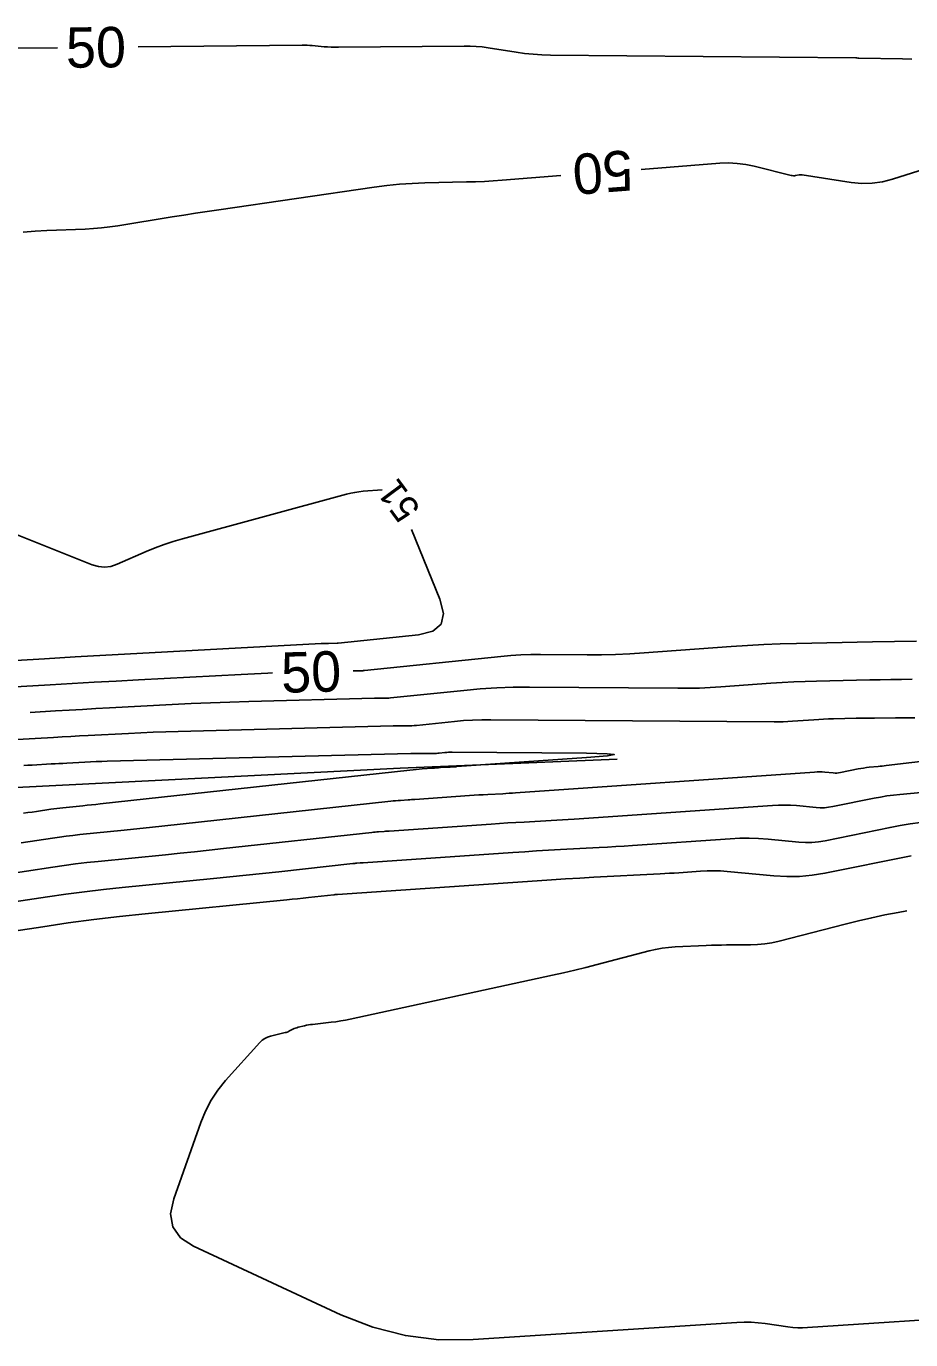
# Model space of a CAD drawing. Extents: x 2384780 to 2405861, y 547869 to 573706.
# Drawn here: x 2396850.9 to 2396916.6, y 552654.9 to 552752.4 of the extents above; entities that cross this region are included whole.
import ezdxf

# ---------------------------------------------------------------- set-up
doc = ezdxf.new("R2010")
doc.units = 0
for name, color, linetype in [('Old_Level_5', 7, 'Continuous'), ('Old_Level_60', 7, 'Continuous'), ('Old_Level_61', 7, 'Continuous')]:
    doc.layers.add(name, color=color, linetype=linetype)

msp = doc.modelspace()

# ---------------------------------------------------------------- linework, layer by layer
at = {"layer": 'Old_Level_5'}
msp.add_lwpolyline([(2396894.8035, 552698.00675), (2396878.69875, 552697.3585), (2396817.66025, 552694.29175), (2396803.3585, 552692.75825)], dxfattribs=at)
at = {"layer": 'Old_Level_60'}
for points in [[(2396877.34425, 552718.024), (2396875.939, 552717.9085), (2396875.6265, 552717.87575), (2396875.3165, 552717.82875), (2396875.009, 552717.76775), (2396874.704, 552717.6925), (2396862.5165, 552714.3925), (2396861.82575, 552714.1915), (2396861.14375, 552713.96525), (2396860.471, 552713.7135), (2396859.807, 552713.4365), (2396857.6525, 552712.49025), (2396857.19, 552712.33625), (2396856.72575, 552712.27925), (2396856.25975, 552712.31975), (2396855.792, 552712.45725), (2396843.75575, 552717.2415)], [(2396841.56575, 552704.8475), (2396852.248, 552705.47375), (2396854.53725, 552705.6065), (2396856.8265, 552705.73625), (2396859.11575, 552705.863), (2396861.4055, 552705.987), (2396872.8165, 552706.597), (2396872.95425, 552706.604), (2396873.092, 552706.61), (2396873.23, 552706.61475), (2396873.36775, 552706.61875), (2396873.9935, 552706.63475), (2396874.0025, 552706.635), (2396874.01125, 552706.635), (2396874.02, 552706.63525), (2396874.02875, 552706.63525), (2396874.0575, 552706.635), (2396874.0635, 552706.63525), (2396874.06975, 552706.6355), (2396874.076, 552706.63575), (2396874.082, 552706.63625), (2396880.05575, 552707.25675), (2396881.115, 552707.52225), (2396881.73275, 552708.052), (2396881.909, 552708.84675), (2396881.6435, 552709.906), (2396879.5365, 552715.0695)], [(2396916.72225, 552703.949), (2396915.9365, 552703.94125), (2396915.151, 552703.931), (2396914.3655, 552703.9185), (2396913.58, 552703.90325), (2396909.62425, 552703.82075), (2396908.77675, 552703.7975), (2396907.92975, 552703.763), (2396907.0835, 552703.7175), (2396906.23775, 552703.66075), (2396902.51925, 552703.38625), (2396901.72225, 552703.3355), (2396900.92475, 552703.301), (2396900.1265, 552703.28275), (2396899.328, 552703.28075), (2396888.30625, 552703.365), (2396887.082, 552703.35725), (2396885.85975, 552703.31575), (2396884.63875, 552703.24), (2396883.41975, 552703.1305), (2396877.969, 552702.56425), (2396877.8515, 552702.55375), (2396877.73375, 552702.546), (2396877.616, 552702.5415), (2396877.49775, 552702.54025), (2396877.112, 552702.54075), (2396877.02925, 552702.5405), (2396876.9465, 552702.53975), (2396876.86375, 552702.5385), (2396876.78125, 552702.53675), (2396867.44875, 552702.2995), (2396866.02025, 552702.25825), (2396864.59225, 552702.207), (2396863.1645, 552702.1455), (2396861.73725, 552702.07425), (2396857.0755, 552701.825), (2396856.07675, 552701.771), (2396855.07775, 552701.71575), (2396854.079, 552701.659), (2396853.0805, 552701.601), (2396851.2025, 552701.491)], [(2396916.9385, 552701.0905), (2396916.4575, 552701.09225), (2396915.97675, 552701.09175), (2396915.49575, 552701.08875), (2396913.9245, 552701.0755), (2396913.58775, 552701.07225), (2396913.25125, 552701.068), (2396912.9145, 552701.0625), (2396912.578, 552701.056), (2396910.8825, 552701.0205), (2396910.51925, 552701.01075), (2396910.15625, 552700.996), (2396909.79375, 552700.97625), (2396909.43125, 552700.952), (2396907.8375, 552700.8345), (2396907.496, 552700.81275), (2396907.15425, 552700.798), (2396906.812, 552700.79), (2396906.46975, 552700.78925), (2396885.428, 552700.94975), (2396884.74925, 552700.9455), (2396884.0715, 552700.9225), (2396883.3945, 552700.8805), (2396882.71875, 552700.81975), (2396879.91, 552700.528), (2396879.738, 552700.5125), (2396879.56575, 552700.50125), (2396879.39325, 552700.49475), (2396879.22075, 552700.49275), (2396878.65625, 552700.4935), (2396878.53525, 552700.493), (2396878.41425, 552700.492), (2396878.29325, 552700.49025), (2396878.17225, 552700.4875), (2396862.1845, 552700.08125), (2396861.263, 552700.0545), (2396860.34175, 552700.0215), (2396859.42075, 552699.982), (2396858.5, 552699.936), (2396855.4925, 552699.77525), (2396854.848, 552699.74025), (2396854.2035, 552699.7045), (2396853.55925, 552699.668), (2396852.915, 552699.63075), (2396849.75875, 552699.44575)], [(2396850.516, 552691.8105), (2396852.85875, 552692.163), (2396853.361, 552692.23525), (2396853.86425, 552692.30125), (2396854.36825, 552692.361), (2396854.873, 552692.4145), (2396858.16625, 552692.7415), (2396858.87175, 552692.81275), (2396859.57725, 552692.8855), (2396860.2825, 552692.96), (2396860.9875, 552693.03625), (2396877.99525, 552694.898), (2396878.1725, 552694.91675), (2396878.35, 552694.9335), (2396878.52775, 552694.94825), (2396878.70575, 552694.9615), (2396879.287, 552695.00175), (2396879.4115, 552695.0105), (2396879.53625, 552695.019), (2396879.66075, 552695.0275), (2396879.78525, 552695.03625), (2396883.84625, 552695.315), (2396884.185, 552695.33775), (2396884.524, 552695.359), (2396884.86325, 552695.37875), (2396885.20225, 552695.39725), (2396886.3105, 552695.4555), (2396886.54775, 552695.4685), (2396886.78525, 552695.4825), (2396887.0225, 552695.4975), (2396887.25975, 552695.5135), (2396909.4795, 552697.064), (2396909.67075, 552697.0735), (2396909.862, 552697.075), (2396910.05325, 552697.06875), (2396910.24425, 552697.05475), (2396910.86825, 552696.99575), (2396911.00175, 552696.988), (2396911.13475, 552696.99), (2396911.267, 552697.002), (2396911.399, 552697.02375), (2396912.71675, 552697.29075), (2396912.92125, 552697.3295), (2396913.12675, 552697.36275), (2396913.333, 552697.39075), (2396913.54025, 552697.41325), (2396914.218, 552697.478), (2396914.363, 552697.49225), (2396914.50825, 552697.50725), (2396914.65325, 552697.52325), (2396914.79825, 552697.53975), (2396937.87625, 552700.23825)], [(2396850.701, 552694.0045), (2396851.02425, 552694.04825), (2396851.34725, 552694.094), (2396851.67, 552694.14175), (2396852.72425, 552694.30025), (2396852.95025, 552694.33275), (2396853.17675, 552694.3625), (2396853.4035, 552694.38925), (2396853.6305, 552694.41325), (2396855.11225, 552694.5605), (2396855.42975, 552694.5925), (2396855.74725, 552694.62525), (2396856.0645, 552694.65875), (2396856.38175, 552694.69325), (2396879.4125, 552697.2145), (2396879.6405, 552697.23825), (2396879.8685, 552697.25975), (2396880.097, 552697.279), (2396880.3255, 552697.296), (2396881.09875, 552697.3495), (2396881.2455, 552697.3595), (2396881.3925, 552697.36975), (2396881.5395, 552697.37975), (2396881.6865, 552697.39), (2396882.239, 552697.428), (2396882.3055, 552697.43225), (2396882.37225, 552697.4365), (2396882.43875, 552697.4405), (2396882.50525, 552697.444), (2396882.723, 552697.4555), (2396882.7695, 552697.458), (2396882.81625, 552697.46075), (2396882.86275, 552697.46375), (2396882.9095, 552697.467), (2396892.53925, 552698.139), (2396894.08625, 552698.26675), (2396894.60025, 552698.36275), (2396894.08125, 552698.4265), (2396892.52925, 552698.4585), (2396882.54975, 552698.5345), (2396882.41625, 552698.53375), (2396882.28325, 552698.52925), (2396882.15025, 552698.521), (2396882.0175, 552698.509), (2396881.58425, 552698.464), (2396881.49125, 552698.4555), (2396881.39825, 552698.4495), (2396881.305, 552698.446), (2396881.21175, 552698.445), (2396880.28075, 552698.446), (2396880.08125, 552698.4455), (2396879.882, 552698.44375), (2396879.6825, 552698.44075), (2396879.483, 552698.43625), (2396856.92025, 552697.863), (2396856.50575, 552697.851), (2396856.09125, 552697.83625), (2396855.67675, 552697.81825), (2396855.2625, 552697.79775), (2396853.90925, 552697.72525), (2396853.61925, 552697.7095), (2396853.3295, 552697.6935), (2396853.0395, 552697.677), (2396852.7495, 552697.66025), (2396851.3295, 552697.577), (2396851.025, 552697.562), (2396850.72075, 552697.55225)], [(2396848.9375, 552689.4155), (2396852.86575, 552690.0065), (2396853.70825, 552690.128), (2396854.552, 552690.2385), (2396855.397, 552690.33875), (2396856.2435, 552690.42825), (2396861.2585, 552690.9265), (2396862.333, 552691.0345), (2396863.40725, 552691.1455), (2396864.48125, 552691.259), (2396865.555, 552691.375), (2396876.57775, 552692.58175), (2396876.70475, 552692.595), (2396876.83175, 552692.607), (2396876.95875, 552692.61775), (2396877.086, 552692.62725), (2396877.50175, 552692.656), (2396877.59075, 552692.662), (2396877.67975, 552692.66825), (2396877.76875, 552692.6745), (2396877.858, 552692.6805), (2396885.45325, 552693.20225), (2396886.0645, 552693.243), (2396886.676, 552693.28125), (2396887.2875, 552693.317), (2396887.89925, 552693.3505), (2396889.89775, 552693.4555), (2396890.326, 552693.479), (2396890.754, 552693.50425), (2396891.182, 552693.53125), (2396891.61, 552693.56025), (2396906.35025, 552694.58875), (2396906.79675, 552694.61075), (2396907.243, 552694.6145), (2396907.689, 552694.59975), (2396908.135, 552694.567), (2396909.591, 552694.42925), (2396909.90225, 552694.41125), (2396910.2125, 552694.41625), (2396910.5215, 552694.444), (2396910.82925, 552694.49475), (2396913.904, 552695.118), (2396914.3815, 552695.20825), (2396914.861, 552695.286), (2396915.34225, 552695.35125), (2396915.82525, 552695.40375), (2396917.40675, 552695.55475)], [(2396916.6695, 552690.8515), (2396910.254, 552689.55125), (2396909.31175, 552689.39575), (2396908.366, 552689.3105), (2396907.4165, 552689.2955), (2396906.46325, 552689.35075), (2396902.998, 552689.678), (2396902.502, 552689.71475), (2396902.0055, 552689.731), (2396901.50875, 552689.727), (2396901.012, 552689.7025), (2396899.38825, 552689.58925), (2396899.04025, 552689.56575), (2396898.69225, 552689.54375), (2396898.344, 552689.523), (2396897.99575, 552689.504), (2396893.08425, 552689.24575), (2396892.032, 552689.1885), (2396890.98, 552689.12675), (2396889.928, 552689.061), (2396888.8765, 552688.99075), (2396874.01875, 552687.97025), (2396873.993, 552687.9685), (2396873.967, 552687.96675), (2396873.94125, 552687.965), (2396873.91525, 552687.96325), (2396873.831, 552687.95725), (2396873.81275, 552687.956), (2396873.79475, 552687.9545), (2396873.77675, 552687.95275), (2396873.75875, 552687.951), (2396871.8755, 552687.74475), (2396871.47175, 552687.701), (2396871.068, 552687.6585), (2396870.66425, 552687.61675), (2396870.26025, 552687.576), (2396859.74775, 552686.5315), (2396857.83675, 552686.3295), (2396855.92875, 552686.1035), (2396854.02375, 552685.8535), (2396852.1215, 552685.57975), (2396843.491, 552684.28125)], [(2396916.333, 552686.76275), (2396915.696, 552686.64275), (2396914.70825, 552686.4485), (2396913.72425, 552686.23825), (2396912.7435, 552686.0115), (2396911.76675, 552685.76875), (2396906.83975, 552684.50075), (2396906.3145, 552684.3825), (2396905.78475, 552684.2975), (2396905.25075, 552684.2455), (2396904.7125, 552684.22675), (2396902.947, 552684.21975), (2396902.569, 552684.216), (2396902.19075, 552684.2085), (2396901.81275, 552684.1965), (2396901.43475, 552684.18075), (2396899.12625, 552684.0715), (2396898.6335, 552684.0355), (2396898.1445, 552683.974), (2396897.6595, 552683.88725), (2396897.17825, 552683.77525), (2396893.321, 552682.77125), (2396892.4935, 552682.5605), (2396891.664, 552682.358), (2396890.8325, 552682.164), (2396889.999, 552681.9785), (2396874.976, 552678.7135), (2396874.62175, 552678.64125), (2396874.266, 552678.57825), (2396873.90875, 552678.52425), (2396873.55025, 552678.4795), (2396872.1705, 552678.325), (2396872.022, 552678.306), (2396871.87425, 552678.2825), (2396871.7275, 552678.25425), (2396871.5815, 552678.22125), (2396871.102, 552678.1055), (2396871.00275, 552678.0785), (2396870.90575, 552678.046), (2396870.81075, 552678.008), (2396870.7175, 552677.9645), (2396870.417, 552677.8135), (2396870.35175, 552677.783), (2396870.28525, 552677.7565), (2396870.21725, 552677.73375), (2396870.148, 552677.71475), (2396869.05675, 552677.448), (2396868.832, 552677.37575), (2396868.6255, 552677.273), (2396868.437, 552677.14), (2396868.26675, 552676.9765)], [(2396868.26675, 552676.9765), (2396865.71325, 552674.14525), (2396865.13575, 552673.439), (2396864.6355, 552672.6865), (2396864.21275, 552671.88825), (2396863.86725, 552671.04375), (2396861.86175, 552665.37525), (2396861.6315, 552664.24425), (2396861.801, 552663.281), (2396862.37, 552662.4855), (2396863.33825, 552661.85775), (2396874.2735, 552656.76475), (2396876.64625, 552655.83075), (2396879.078, 552655.2115), (2396881.569, 552654.907), (2396884.119, 552654.917), (2396903.715, 552656.18925), (2396904.2385, 552656.20975), (2396904.76075, 552656.2035), (2396905.282, 552656.17), (2396905.8025, 552656.1095), (2396907.50025, 552655.868), (2396907.8645, 552655.8255), (2396908.2295, 552655.80225), (2396908.595, 552655.798), (2396908.9615, 552655.81275), (2396922.61475, 552656.7145)]]:
    msp.add_lwpolyline(points, dxfattribs=at)
at = {"layer": 'Old_Level_61'}
for points in [[(2396853.21125, 552750.8535), (2396843.82625, 552750.759)], [(2396916.71025, 552749.9925), (2396916.014, 552750.03325), (2396912.77925, 552750.06225), (2396912.75525, 552750.06325), (2396912.7315, 552750.06625), (2396912.708, 552750.07075), (2396912.68475, 552750.077), (2396912.6095, 552750.1), (2396912.59325, 552750.1045), (2396912.57675, 552750.1075), (2396912.56, 552750.1095), (2396912.54325, 552750.11025), (2396889.84925, 552750.3025), (2396889.2085, 552750.31975), (2396888.56975, 552750.361), (2396887.933, 552750.42625), (2396887.29825, 552750.51525), (2396885.228, 552750.84525), (2396884.78375, 552750.90675), (2396884.338, 552750.94925), (2396883.891, 552750.97275), (2396883.4425, 552750.97775), (2396874.10275, 552750.88375), (2396873.8335, 552750.88425), (2396873.5645, 552750.89175), (2396873.29575, 552750.906), (2396873.02725, 552750.927), (2396872.151, 552751.0065), (2396871.963, 552751.021), (2396871.775, 552751.031), (2396871.5865, 552751.03625), (2396871.39825, 552751.03675), (2396859.211, 552750.914)], [(2396896.6005, 552741.814), (2396902.4535, 552742.26825), (2396903.094, 552742.2925), (2396903.7305, 552742.265), (2396904.36225, 552742.18625), (2396904.99, 552742.05575), (2396907.74675, 552741.36725), (2396907.828, 552741.3515), (2396907.9095, 552741.34475), (2396907.99125, 552741.347), (2396908.073, 552741.35825), (2396908.34125, 552741.4095), (2396908.39875, 552741.418), (2396908.4565, 552741.4215), (2396908.514, 552741.42), (2396908.57175, 552741.4135), (2396912.2125, 552740.845), (2396912.98925, 552740.76825), (2396913.759, 552740.782), (2396914.522, 552740.88575), (2396915.27775, 552741.08), (2396924.97375, 552744.16275)], [(2396850.68175, 552737.15), (2396851.55075, 552737.22975), (2396852.42275, 552737.27875), (2396855.2775, 552737.3885), (2396855.88825, 552737.42125), (2396856.49725, 552737.47275), (2396857.1045, 552737.5425), (2396857.70975, 552737.63075), (2396861.74625, 552738.28175), (2396862.6115, 552738.4195), (2396863.477, 552738.55425), (2396864.34325, 552738.6855), (2396865.21, 552738.81325), (2396876.75925, 552740.495), (2396877.69725, 552740.617), (2396878.63775, 552740.71025), (2396879.58075, 552740.77475), (2396880.526, 552740.81025), (2396883.618, 552740.8795), (2396884.28025, 552740.89875), (2396884.94225, 552740.92725), (2396885.60375, 552740.965), (2396886.26475, 552741.01175), (2396890.6185, 552741.34975)], [(2396917.051, 552706.79175), (2396915.4225, 552706.7655), (2396913.79425, 552706.734), (2396908.1295, 552706.616), (2396906.916, 552706.58275), (2396905.70325, 552706.5335), (2396904.49125, 552706.468), (2396903.28, 552706.38675), (2396896.80725, 552705.909), (2396895.75175, 552705.842), (2396894.6955, 552705.79625), (2396893.6385, 552705.772), (2396892.58075, 552705.7695), (2396889.1245, 552705.79575), (2396888.38425, 552705.79125), (2396887.64525, 552705.766), (2396886.907, 552705.72025), (2396886.16975, 552705.654), (2396876.02825, 552704.6005), (2396875.965, 552704.595), (2396875.90175, 552704.59075), (2396875.8385, 552704.5885), (2396875.775, 552704.58775), (2396875.56775, 552704.588), (2396875.52325, 552704.58775), (2396875.47875, 552704.5875), (2396875.4345, 552704.58675), (2396875.39, 552704.58575), (2396875.1985, 552704.58075)], [(2396869.20075, 552704.4185), (2396868.84225, 552704.4055), (2396867.86075, 552704.3635), (2396866.8795, 552704.3145), (2396859.23025, 552703.9055), (2396857.591, 552703.81675), (2396855.95225, 552703.726), (2396854.31325, 552703.633), (2396852.6745, 552703.538), (2396844.8865, 552703.0815)], [(2396846.0145, 552686.8185), (2396852.4695, 552687.7895), (2396853.854, 552687.98875), (2396855.2405, 552688.17075), (2396856.629, 552688.33525), (2396858.02, 552688.48225), (2396864.813, 552689.15725), (2396866.0255, 552689.27925), (2396867.2375, 552689.40425), (2396868.44925, 552689.53225), (2396869.6605, 552689.6635), (2396875.1605, 552690.2655), (2396875.23675, 552690.2735), (2396875.31325, 552690.28075), (2396875.38975, 552690.28725), (2396875.46625, 552690.29275), (2396875.71625, 552690.31), (2396875.76975, 552690.31375), (2396875.8235, 552690.3175), (2396875.877, 552690.32125), (2396875.9305, 552690.325), (2396887.0605, 552691.08925), (2396887.94425, 552691.14825), (2396888.828, 552691.2035), (2396889.712, 552691.2555), (2396890.59625, 552691.30375), (2396893.48525, 552691.4555), (2396894.10425, 552691.4895), (2396894.723, 552691.526), (2396895.34175, 552691.565), (2396895.96, 552691.607), (2396903.221, 552692.1135), (2396903.92275, 552692.14825), (2396904.624, 552692.154), (2396905.325, 552692.131), (2396906.0255, 552692.07925), (2396908.3135, 552691.863), (2396908.803, 552691.8345), (2396909.29025, 552691.84225), (2396909.776, 552691.886), (2396910.2595, 552691.96575), (2396915.09125, 552692.94525), (2396915.84175, 552693.087), (2396916.595, 552693.20925), (2396917.35125, 552693.3115)]]:
    msp.add_lwpolyline(points, dxfattribs=at)

# ---------------------------------------------------------------- texts
at = {"layer": 'Old_Level_60'}
msp.add_text('51', height=2, rotation=126.5761889, dxfattribs=at).set_placement((2396880.2595, 552716.60675))
at = {"layer": 'Old_Level_61'}
for rotation, p in [(0.5771972, (2396853.86425, 552749.36)), (184.4386, (2396895.8485, 552743.26025)), (1.5510611, (2396869.879, 552702.94125))]:
    msp.add_text('50', height=3, rotation=rotation, dxfattribs=at).set_placement(p)

doc.saveas('drawing.dxf')
